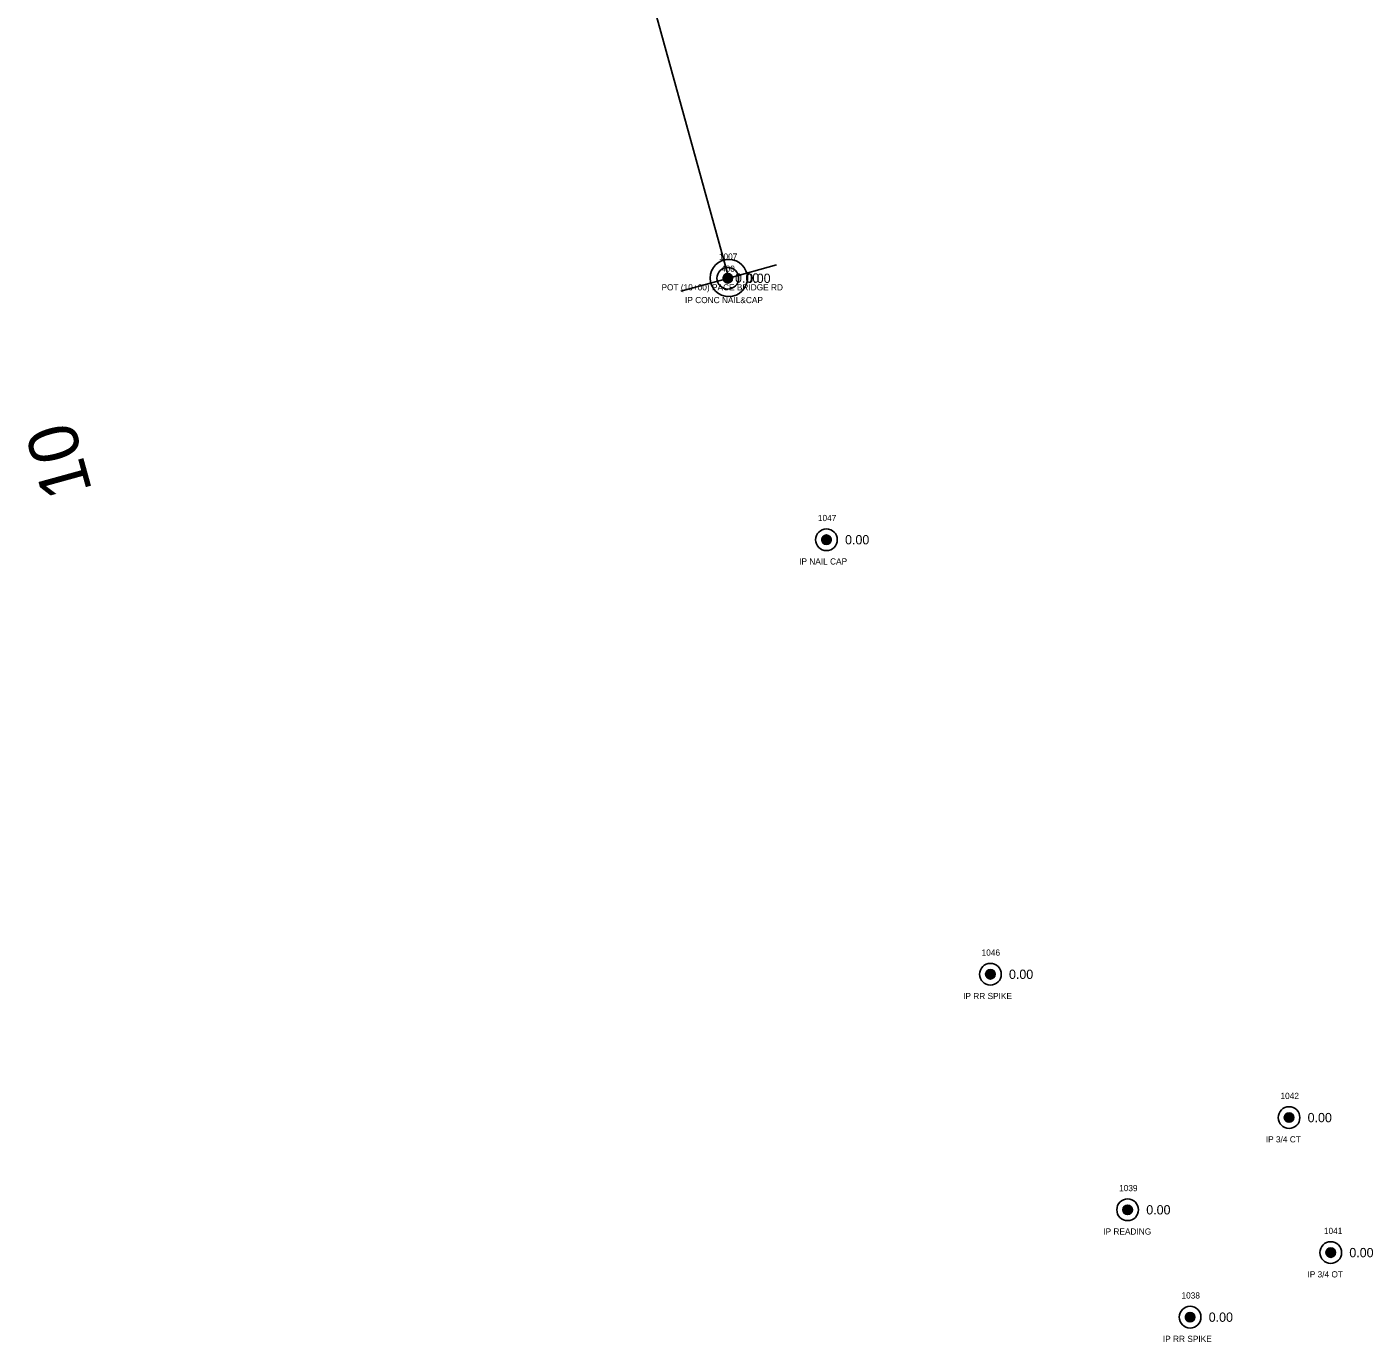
# Model space of a CAD drawing. Extents: x 1528109 to 1531398, y 1157799 to 1162548.
# Drawn here: x 1530603.2 to 1530820.1, y 1158349.9 to 1158561.9 of the extents above; entities that cross this region are included whole.
import ezdxf

# ---------------------------------------------------------------- set-up
doc = ezdxf.new("R2010")
doc.units = 0
for name, color, linetype in [('RD_EX_DV_Prop_txCode', 7, 'Continuous'), ('RD_EX_DV_PropPin', 7, 'Continuous'), ('RD_EX_TX_DV_Prop_ELEV', 7, 'Continuous'), ('RD_HC_Cl', 7, 'Continuous'), ('RD_HC_Data', 7, 'Continuous'), ('RD_HC_Data_Tic', 7, 'Continuous'), ('RD_HC_Survey_ELEV', 7, 'Continuous'), ('RD_HC_TX_Sta50', 7, 'Continuous'), ('RD_HC_txCode', 7, 'Continuous'), ('RD_SMD_Locator', 7, 'Continuous')]:
    doc.layers.add(name, color=color, linetype=linetype)

msp = doc.modelspace()

# ---------------------------------------------------------------- linework, layer by layer
at = {"layer": 'RD_EX_DV_PropPin'}
for p, q in [((1530716.08, 1158520.58), (1530716.08, 1158522.1)), ((1530716.12, 1158520.58), (1530716.12, 1158522.1)), ((1530716.15, 1158520.58), (1530716.15, 1158522.1)), ((1530715.38, 1158521.15), (1530715.38, 1158521.54)), ((1530715.41, 1158521.04), (1530715.41, 1158521.64)), ((1530715.45, 1158520.97), (1530715.45, 1158521.71)), ((1530715.48, 1158520.92), (1530715.48, 1158521.77)), ((1530715.52, 1158520.87), (1530715.52, 1158521.82)), ((1530715.55, 1158520.83), (1530715.55, 1158521.86)), ((1530715.59, 1158520.79), (1530715.59, 1158521.89)), ((1530715.62, 1158520.76), (1530715.62, 1158521.92)), ((1530715.66, 1158520.73), (1530715.66, 1158521.95)), ((1530715.7, 1158520.71), (1530715.7, 1158521.98)), ((1530715.73, 1158520.69), (1530715.73, 1158522)), ((1530715.77, 1158520.67), (1530715.77, 1158522.02)), ((1530715.8, 1158520.65), (1530715.8, 1158522.03)), ((1530715.84, 1158520.63), (1530715.84, 1158522.05)), ((1530715.87, 1158520.62), (1530715.87, 1158522.06)), ((1530715.91, 1158520.61), (1530715.91, 1158522.07)), ((1530715.94, 1158520.6), (1530715.94, 1158522.08)), ((1530715.98, 1158520.59), (1530715.98, 1158522.09)), ((1530716.01, 1158520.59), (1530716.01, 1158522.1)), ((1530716.05, 1158520.58), (1530716.05, 1158522.1)), ((1530716.19, 1158520.58), (1530716.19, 1158522.1)), ((1530716.22, 1158520.59), (1530716.22, 1158522.1)), ((1530716.26, 1158520.59), (1530716.26, 1158522.09)), ((1530716.29, 1158520.6), (1530716.29, 1158522.08)), ((1530716.33, 1158520.61), (1530716.33, 1158522.07)), ((1530716.36, 1158520.62), (1530716.36, 1158522.06)), ((1530716.4, 1158520.63), (1530716.4, 1158522.05)), ((1530716.43, 1158520.65), (1530716.43, 1158522.03)), ((1530716.47, 1158520.67), (1530716.47, 1158522.02)), ((1530716.5, 1158520.69), (1530716.5, 1158522)), ((1530716.54, 1158520.71), (1530716.54, 1158521.98)), ((1530716.57, 1158520.73), (1530716.57, 1158521.95)), ((1530716.61, 1158520.76), (1530716.61, 1158521.92)), ((1530716.64, 1158520.79), (1530716.64, 1158521.89)), ((1530716.68, 1158520.83), (1530716.68, 1158521.86)), ((1530716.71, 1158520.87), (1530716.71, 1158521.82)), ((1530716.75, 1158520.92), (1530716.75, 1158521.77)), ((1530716.78, 1158520.97), (1530716.78, 1158521.71)), ((1530716.82, 1158521.04), (1530716.82, 1158521.64)), ((1530716.85, 1158521.15), (1530716.85, 1158521.54)), ((1530731.3, 1158479.02), (1530731.3, 1158479.41)), ((1530731.33, 1158478.92), (1530731.33, 1158479.51)), ((1530731.37, 1158478.84), (1530731.37, 1158479.58)), ((1530731.4, 1158478.79), (1530731.4, 1158479.64)), ((1530731.44, 1158478.74), (1530731.44, 1158479.69)), ((1530731.47, 1158478.7), (1530731.47, 1158479.73)), ((1530731.51, 1158478.66), (1530731.51, 1158479.76)), ((1530731.54, 1158478.63), (1530731.54, 1158479.8)), ((1530731.58, 1158478.6), (1530731.58, 1158479.82)), ((1530731.61, 1158478.58), (1530731.61, 1158479.85)), ((1530731.65, 1158478.56), (1530731.65, 1158479.87)), ((1530731.68, 1158478.54), (1530731.68, 1158479.89)), ((1530731.72, 1158478.52), (1530731.72, 1158479.91)), ((1530731.75, 1158478.51), (1530731.75, 1158479.92)), ((1530731.79, 1158478.49), (1530731.79, 1158479.93)), ((1530731.82, 1158478.48), (1530731.82, 1158479.95)), ((1530731.86, 1158478.47), (1530731.86, 1158479.95)), ((1530731.89, 1158478.47), (1530731.89, 1158479.96)), ((1530731.93, 1158478.46), (1530731.93, 1158479.97)), ((1530731.96, 1158478.46), (1530731.96, 1158479.97)), ((1530732, 1158478.45), (1530732, 1158479.97)), ((1530732.03, 1158478.45), (1530732.03, 1158479.98)), ((1530732.07, 1158478.45), (1530732.07, 1158479.97)), ((1530732.1, 1158478.46), (1530732.1, 1158479.97)), ((1530732.14, 1158478.46), (1530732.14, 1158479.97)), ((1530732.17, 1158478.47), (1530732.17, 1158479.96)), ((1530732.21, 1158478.47), (1530732.21, 1158479.95)), ((1530732.24, 1158478.48), (1530732.24, 1158479.95)), ((1530732.28, 1158478.49), (1530732.28, 1158479.93)), ((1530732.31, 1158478.51), (1530732.31, 1158479.92)), ((1530732.35, 1158478.52), (1530732.35, 1158479.91)), ((1530732.38, 1158478.54), (1530732.38, 1158479.89)), ((1530732.42, 1158478.56), (1530732.42, 1158479.87)), ((1530732.45, 1158478.58), (1530732.45, 1158479.85)), ((1530732.49, 1158478.6), (1530732.49, 1158479.82)), ((1530732.52, 1158478.63), (1530732.52, 1158479.8)), ((1530732.56, 1158478.66), (1530732.56, 1158479.76)), ((1530732.59, 1158478.7), (1530732.59, 1158479.73)), ((1530732.63, 1158478.74), (1530732.63, 1158479.69)), ((1530732.66, 1158478.79), (1530732.66, 1158479.64)), ((1530732.7, 1158478.84), (1530732.7, 1158479.58)), ((1530732.73, 1158478.92), (1530732.73, 1158479.51)), ((1530732.77, 1158479.02), (1530732.77, 1158479.41)), ((1530757.72, 1158408.98), (1530757.72, 1158409.37)), ((1530757.75, 1158408.88), (1530757.75, 1158409.47)), ((1530757.79, 1158408.8), (1530757.79, 1158409.54)), ((1530757.82, 1158408.75), (1530757.82, 1158409.6)), ((1530757.86, 1158408.7), (1530757.86, 1158409.65)), ((1530757.89, 1158408.66), (1530757.89, 1158409.69)), ((1530757.93, 1158408.62), (1530757.93, 1158409.72)), ((1530757.96, 1158408.59), (1530757.96, 1158409.76)), ((1530758, 1158408.56), (1530758, 1158409.78)), ((1530758.03, 1158408.54), (1530758.03, 1158409.81)), ((1530758.07, 1158408.52), (1530758.07, 1158409.83)), ((1530758.1, 1158408.5), (1530758.1, 1158409.85)), ((1530758.14, 1158408.48), (1530758.14, 1158409.87)), ((1530758.17, 1158408.47), (1530758.17, 1158409.88)), ((1530758.21, 1158408.45), (1530758.21, 1158409.89)), ((1530758.24, 1158408.44), (1530758.24, 1158409.9)), ((1530758.28, 1158408.43), (1530758.28, 1158409.91)), ((1530758.31, 1158408.42), (1530758.31, 1158409.92)), ((1530758.35, 1158408.42), (1530758.35, 1158409.93)), ((1530758.38, 1158408.42), (1530758.38, 1158409.93)), ((1530758.42, 1158408.41), (1530758.42, 1158409.93)), ((1530758.45, 1158408.41), (1530758.45, 1158409.93)), ((1530758.49, 1158408.41), (1530758.49, 1158409.93)), ((1530758.52, 1158408.42), (1530758.52, 1158409.93)), ((1530758.56, 1158408.42), (1530758.56, 1158409.93)), ((1530758.59, 1158408.42), (1530758.59, 1158409.92)), ((1530758.63, 1158408.43), (1530758.63, 1158409.91)), ((1530758.66, 1158408.44), (1530758.66, 1158409.9)), ((1530758.7, 1158408.45), (1530758.7, 1158409.89)), ((1530758.73, 1158408.47), (1530758.73, 1158409.88)), ((1530758.77, 1158408.48), (1530758.77, 1158409.87)), ((1530758.8, 1158408.5), (1530758.8, 1158409.85)), ((1530758.84, 1158408.52), (1530758.84, 1158409.83)), ((1530758.87, 1158408.54), (1530758.87, 1158409.81)), ((1530758.91, 1158408.56), (1530758.91, 1158409.78)), ((1530758.94, 1158408.59), (1530758.94, 1158409.76)), ((1530758.98, 1158408.62), (1530758.98, 1158409.72)), ((1530759.01, 1158408.66), (1530759.01, 1158409.69)), ((1530759.05, 1158408.7), (1530759.05, 1158409.65)), ((1530759.08, 1158408.75), (1530759.08, 1158409.6)), ((1530759.12, 1158408.8), (1530759.12, 1158409.54)), ((1530759.15, 1158408.88), (1530759.15, 1158409.47)), ((1530759.19, 1158408.98), (1530759.19, 1158409.37)), ((1530805.86, 1158385.87), (1530805.86, 1158386.27)), ((1530805.89, 1158385.77), (1530805.89, 1158386.37)), ((1530805.93, 1158385.7), (1530805.93, 1158386.44)), ((1530805.96, 1158385.64), (1530805.96, 1158386.5)), ((1530806, 1158385.6), (1530806, 1158386.54)), ((1530806.03, 1158385.55), (1530806.03, 1158386.58)), ((1530806.07, 1158385.52), (1530806.07, 1158386.62)), ((1530806.1, 1158385.49), (1530806.1, 1158386.65)), ((1530806.14, 1158385.46), (1530806.14, 1158386.68)), ((1530806.17, 1158385.43), (1530806.17, 1158386.7)), ((1530806.21, 1158385.41), (1530806.21, 1158386.73)), ((1530806.24, 1158385.39), (1530806.24, 1158386.75)), ((1530806.28, 1158385.38), (1530806.28, 1158386.76)), ((1530806.31, 1158385.36), (1530806.31, 1158386.78)), ((1530806.35, 1158385.35), (1530806.35, 1158386.79)), ((1530806.38, 1158385.34), (1530806.38, 1158386.8)), ((1530806.42, 1158385.33), (1530806.42, 1158386.81)), ((1530806.45, 1158385.32), (1530806.45, 1158386.82)), ((1530806.49, 1158385.32), (1530806.49, 1158386.82)), ((1530806.52, 1158385.31), (1530806.52, 1158386.83)), ((1530806.56, 1158385.31), (1530806.56, 1158386.83)), ((1530806.59, 1158385.31), (1530806.59, 1158386.83)), ((1530806.63, 1158385.31), (1530806.63, 1158386.83)), ((1530806.66, 1158385.31), (1530806.66, 1158386.83)), ((1530806.7, 1158385.32), (1530806.7, 1158386.82)), ((1530806.73, 1158385.32), (1530806.73, 1158386.82)), ((1530806.77, 1158385.33), (1530806.77, 1158386.81)), ((1530806.8, 1158385.34), (1530806.8, 1158386.8)), ((1530806.84, 1158385.35), (1530806.84, 1158386.79)), ((1530806.87, 1158385.36), (1530806.87, 1158386.78)), ((1530806.91, 1158385.38), (1530806.91, 1158386.76)), ((1530806.94, 1158385.39), (1530806.94, 1158386.75)), ((1530806.98, 1158385.41), (1530806.98, 1158386.73)), ((1530807.01, 1158385.43), (1530807.01, 1158386.7)), ((1530807.05, 1158385.46), (1530807.05, 1158386.68)), ((1530807.08, 1158385.49), (1530807.08, 1158386.65)), ((1530807.12, 1158385.52), (1530807.12, 1158386.62)), ((1530807.15, 1158385.55), (1530807.15, 1158386.58)), ((1530807.19, 1158385.6), (1530807.19, 1158386.54)), ((1530807.22, 1158385.64), (1530807.22, 1158386.5)), ((1530807.26, 1158385.7), (1530807.26, 1158386.44)), ((1530807.29, 1158385.77), (1530807.29, 1158386.37)), ((1530807.33, 1158385.87), (1530807.33, 1158386.27)), ((1530779.85, 1158371.01), (1530779.85, 1158371.41)), ((1530779.88, 1158370.91), (1530779.88, 1158371.51)), ((1530779.92, 1158370.84), (1530779.92, 1158371.58)), ((1530779.95, 1158370.78), (1530779.95, 1158371.64)), ((1530779.99, 1158370.74), (1530779.99, 1158371.68)), ((1530780.02, 1158370.7), (1530780.02, 1158371.73)), ((1530780.06, 1158370.66), (1530780.06, 1158371.76)), ((1530780.09, 1158370.63), (1530780.09, 1158371.79)), ((1530780.13, 1158370.6), (1530780.13, 1158371.82)), ((1530780.16, 1158370.58), (1530780.16, 1158371.84)), ((1530780.2, 1158370.55), (1530780.2, 1158371.87)), ((1530780.23, 1158370.53), (1530780.23, 1158371.89)), ((1530780.27, 1158370.52), (1530780.27, 1158371.9)), ((1530780.3, 1158370.5), (1530780.3, 1158371.92)), ((1530780.34, 1158370.49), (1530780.34, 1158371.93)), ((1530780.37, 1158370.48), (1530780.37, 1158371.94)), ((1530780.41, 1158370.47), (1530780.41, 1158371.95)), ((1530780.44, 1158370.46), (1530780.44, 1158371.96)), ((1530780.48, 1158370.46), (1530780.48, 1158371.96)), ((1530780.51, 1158370.45), (1530780.51, 1158371.97)), ((1530780.55, 1158370.45), (1530780.55, 1158371.97)), ((1530780.58, 1158370.45), (1530780.58, 1158371.97)), ((1530780.62, 1158370.45), (1530780.62, 1158371.97)), ((1530780.65, 1158370.45), (1530780.65, 1158371.97)), ((1530780.69, 1158370.46), (1530780.69, 1158371.96)), ((1530780.72, 1158370.46), (1530780.72, 1158371.96)), ((1530780.76, 1158370.47), (1530780.76, 1158371.95)), ((1530780.79, 1158370.48), (1530780.79, 1158371.94)), ((1530780.83, 1158370.49), (1530780.83, 1158371.93)), ((1530780.86, 1158370.5), (1530780.86, 1158371.92)), ((1530780.9, 1158370.52), (1530780.9, 1158371.9)), ((1530780.93, 1158370.53), (1530780.93, 1158371.89)), ((1530780.97, 1158370.55), (1530780.97, 1158371.87)), ((1530781, 1158370.58), (1530781, 1158371.84)), ((1530781.04, 1158370.6), (1530781.04, 1158371.82)), ((1530781.07, 1158370.63), (1530781.07, 1158371.79)), ((1530781.11, 1158370.66), (1530781.11, 1158371.76)), ((1530781.14, 1158370.7), (1530781.14, 1158371.73)), ((1530781.18, 1158370.74), (1530781.18, 1158371.68)), ((1530781.21, 1158370.78), (1530781.21, 1158371.64)), ((1530781.25, 1158370.84), (1530781.25, 1158371.58)), ((1530781.28, 1158370.91), (1530781.28, 1158371.51)), ((1530781.32, 1158371.01), (1530781.32, 1158371.41)), ((1530812.58, 1158364.11), (1530812.58, 1158364.5)), ((1530812.61, 1158364.01), (1530812.61, 1158364.61)), ((1530812.65, 1158363.94), (1530812.65, 1158364.68)), ((1530812.68, 1158363.88), (1530812.68, 1158364.74)), ((1530812.72, 1158363.83), (1530812.72, 1158364.78)), ((1530812.75, 1158363.79), (1530812.75, 1158364.82)), ((1530812.79, 1158363.76), (1530812.79, 1158364.86)), ((1530812.82, 1158363.73), (1530812.82, 1158364.89)), ((1530812.86, 1158363.7), (1530812.86, 1158364.92)), ((1530812.89, 1158363.67), (1530812.89, 1158364.94)), ((1530812.93, 1158363.65), (1530812.93, 1158364.97)), ((1530812.96, 1158363.63), (1530812.96, 1158364.98)), ((1530813, 1158363.62), (1530813, 1158365)), ((1530813.03, 1158363.6), (1530813.03, 1158365.02)), ((1530813.07, 1158363.59), (1530813.07, 1158365.03)), ((1530813.1, 1158363.58), (1530813.1, 1158365.04)), ((1530813.14, 1158363.57), (1530813.14, 1158365.05)), ((1530813.17, 1158363.56), (1530813.17, 1158365.06)), ((1530813.21, 1158363.56), (1530813.21, 1158365.06)), ((1530813.24, 1158363.55), (1530813.24, 1158365.07)), ((1530813.28, 1158363.55), (1530813.28, 1158365.07)), ((1530813.31, 1158363.55), (1530813.31, 1158365.07)), ((1530813.35, 1158363.55), (1530813.35, 1158365.07)), ((1530813.38, 1158363.55), (1530813.38, 1158365.07)), ((1530813.42, 1158363.56), (1530813.42, 1158365.06)), ((1530813.45, 1158363.56), (1530813.45, 1158365.06)), ((1530813.49, 1158363.57), (1530813.49, 1158365.05)), ((1530813.52, 1158363.58), (1530813.52, 1158365.04)), ((1530813.56, 1158363.59), (1530813.56, 1158365.03)), ((1530813.59, 1158363.6), (1530813.59, 1158365.02)), ((1530813.63, 1158363.62), (1530813.63, 1158365)), ((1530813.66, 1158363.63), (1530813.66, 1158364.98)), ((1530813.7, 1158363.65), (1530813.7, 1158364.97)), ((1530813.73, 1158363.67), (1530813.73, 1158364.94)), ((1530813.77, 1158363.7), (1530813.77, 1158364.92)), ((1530813.8, 1158363.73), (1530813.8, 1158364.89)), ((1530813.84, 1158363.76), (1530813.84, 1158364.86)), ((1530813.87, 1158363.79), (1530813.87, 1158364.82)), ((1530813.91, 1158363.83), (1530813.91, 1158364.78)), ((1530813.94, 1158363.88), (1530813.94, 1158364.74)), ((1530813.98, 1158363.94), (1530813.98, 1158364.68)), ((1530814.01, 1158364.01), (1530814.01, 1158364.61)), ((1530814.05, 1158364.11), (1530814.05, 1158364.5)), ((1530789.91, 1158353.71), (1530789.91, 1158354.1)), ((1530789.95, 1158353.61), (1530789.95, 1158354.2)), ((1530789.98, 1158353.54), (1530789.98, 1158354.28)), ((1530790.02, 1158353.48), (1530790.02, 1158354.33)), ((1530790.05, 1158353.43), (1530790.05, 1158354.38)), ((1530790.09, 1158353.39), (1530790.09, 1158354.42)), ((1530790.12, 1158353.36), (1530790.12, 1158354.46)), ((1530790.16, 1158353.32), (1530790.16, 1158354.49)), ((1530790.19, 1158353.3), (1530790.19, 1158354.52)), ((1530790.23, 1158353.27), (1530790.23, 1158354.54)), ((1530790.26, 1158353.25), (1530790.26, 1158354.56)), ((1530790.3, 1158353.23), (1530790.3, 1158354.58)), ((1530790.33, 1158353.21), (1530790.33, 1158354.6)), ((1530790.37, 1158353.2), (1530790.37, 1158354.61)), ((1530790.4, 1158353.19), (1530790.4, 1158354.63)), ((1530790.44, 1158353.17), (1530790.44, 1158354.64)), ((1530790.47, 1158353.17), (1530790.47, 1158354.65)), ((1530790.51, 1158353.16), (1530790.51, 1158354.65)), ((1530790.54, 1158353.15), (1530790.54, 1158354.66)), ((1530790.58, 1158353.15), (1530790.58, 1158354.66)), ((1530790.61, 1158353.15), (1530790.61, 1158354.67)), ((1530790.65, 1158353.15), (1530790.65, 1158354.67)), ((1530790.68, 1158353.15), (1530790.68, 1158354.67)), ((1530790.72, 1158353.15), (1530790.72, 1158354.66)), ((1530790.75, 1158353.15), (1530790.75, 1158354.66)), ((1530790.79, 1158353.16), (1530790.79, 1158354.65)), ((1530790.82, 1158353.17), (1530790.82, 1158354.65)), ((1530790.86, 1158353.17), (1530790.86, 1158354.64)), ((1530790.89, 1158353.19), (1530790.89, 1158354.63)), ((1530790.93, 1158353.2), (1530790.93, 1158354.61)), ((1530790.96, 1158353.21), (1530790.96, 1158354.6)), ((1530791, 1158353.23), (1530791, 1158354.58)), ((1530791.03, 1158353.25), (1530791.03, 1158354.56)), ((1530791.07, 1158353.27), (1530791.07, 1158354.54)), ((1530791.1, 1158353.3), (1530791.1, 1158354.52)), ((1530791.14, 1158353.32), (1530791.14, 1158354.49)), ((1530791.17, 1158353.36), (1530791.17, 1158354.46)), ((1530791.21, 1158353.39), (1530791.21, 1158354.42)), ((1530791.24, 1158353.43), (1530791.24, 1158354.38)), ((1530791.28, 1158353.48), (1530791.28, 1158354.33)), ((1530791.31, 1158353.54), (1530791.31, 1158354.28)), ((1530791.35, 1158353.61), (1530791.35, 1158354.2)), ((1530791.38, 1158353.71), (1530791.38, 1158354.1))]:
    msp.add_line(p, q, dxfattribs=at)
for centre, radius in [((1530716.12, 1158521.34), 1.75), ((1530716.12, 1158521.34), 0.761), ((1530732.03, 1158479.21), 1.75), ((1530732.03, 1158479.21), 0.761), ((1530758.45, 1158409.17), 1.75), ((1530758.45, 1158409.17), 0.761), ((1530806.59, 1158386.07), 1.75), ((1530806.59, 1158386.07), 0.761), ((1530780.58, 1158371.21), 1.75), ((1530780.58, 1158371.21), 0.761), ((1530813.31, 1158364.31), 1.75), ((1530813.31, 1158364.31), 0.761), ((1530790.65, 1158353.91), 1.75), ((1530790.65, 1158353.91), 0.761)]:
    msp.add_circle(centre, radius, dxfattribs=at)
at = {"layer": 'RD_HC_Cl'}
msp.add_line((1530716.29, 1158521.39), (1530676.04, 1158667.52), dxfattribs=at)
at = {"layer": 'RD_HC_Data'}
for radius in [3, 0.282]:
    msp.add_circle((1530716.29, 1158521.39), radius, dxfattribs=at)
at = {"layer": 'RD_HC_Data_Tic'}
for q in [(1530724, 1158523.51), (1530708.58, 1158519.27)]:
    msp.add_line((1530716.29, 1158521.39), q, dxfattribs=at)
at = {"layer": 'RD_SMD_Locator'}
for centre in [(1530716.12, 1158521.34), (1530716.29, 1158521.39), (1530732.03, 1158479.21), (1530758.45, 1158409.17), (1530806.59, 1158386.07), (1530780.58, 1158371.21), (1530813.31, 1158364.31), (1530790.65, 1158353.91)]:
    msp.add_circle(centre, 0.15, dxfattribs=at)

# ---------------------------------------------------------------- texts
at = {"layer": 'RD_EX_DV_Prop_txCode'}
for s, p in [('1007', (1530714.69, 1158524.34)), ('IP CONC NAIL&CAP', (1530709.24, 1158517.34)), ('1047', (1530730.65, 1158482.21)), ('IP NAIL CAP', (1530727.63, 1158475.21)), ('1046', (1530757.04, 1158412.17)), ('IP RR SPIKE', (1530754.06, 1158405.17)), ('1042', (1530805.21, 1158389.07)), ('IP 3/4 CT', (1530802.85, 1158382.07)), ('1039', (1530779.2, 1158374.21)), ('IP READING', (1530776.65, 1158367.21)), ('1041', (1530812.21, 1158367.31)), ('IP 3/4 OT', (1530809.56, 1158360.31)), ('1038', (1530789.26, 1158356.91)), ('IP RR SPIKE', (1530786.26, 1158349.91))]:
    msp.add_text(s, height=1, dxfattribs=at).set_placement(p)
at = {"layer": 'RD_EX_TX_DV_Prop_ELEV'}
for p in [(1530719.12, 1158520.59), (1530735.03, 1158478.46), (1530761.45, 1158408.42), (1530809.59, 1158385.32), (1530783.58, 1158370.46), (1530816.31, 1158363.56), (1530793.65, 1158353.16)]:
    msp.add_text('0.00', height=1.5, dxfattribs=at).set_placement(p)
at = {"layer": 'RD_HC_Survey_ELEV'}
msp.add_text('0.00', height=1.5, dxfattribs=at).set_placement((1530717.29, 1158520.64))
at = {"layer": 'RD_HC_TX_Sta50'}
msp.add_text('10', height=8, rotation=105.3973, dxfattribs=at).set_placement((1530613.7, 1158487.13))
at = {"layer": 'RD_HC_txCode'}
for s, p in [('400', (1530715.03, 1158522.39)), ('POT (10+00) PACE BRIDGE RD', (1530705.44, 1158519.39))]:
    msp.add_text(s, height=1, dxfattribs=at).set_placement(p)

doc.saveas('drawing.dxf')
